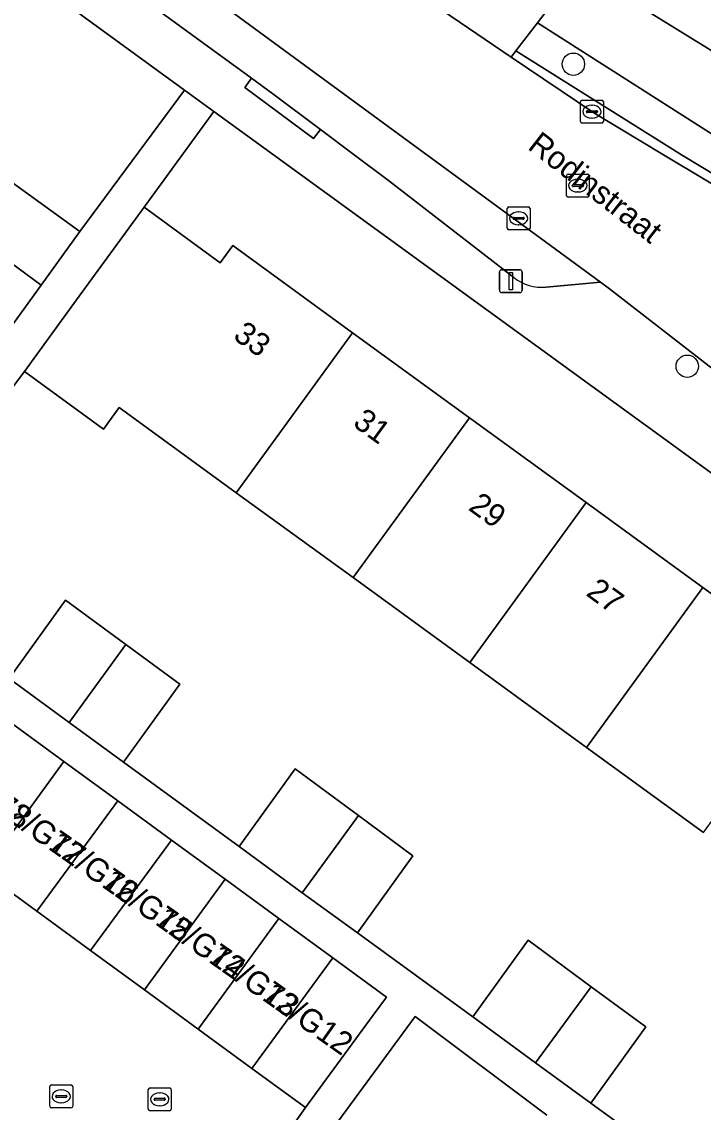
# Model space of a CAD drawing. Extents: x 160554 to 161248, y 385329 to 386506.
# Drawn here: x 160894.7 to 160924.42, y 385958.22 to 386005.8 of the extents above; entities that cross this region are included whole.
import ezdxf

# ---------------------------------------------------------------- set-up
doc = ezdxf.new("R2010")
doc.units = 0
for name, color, linetype in [('IMGEO_Boom', 7, 'Continuous'), ('IMGEO_Erf', 7, 'Continuous'), ('IMGEO_Groenvoorziening', 7, 'Continuous'), ('IMGEO_Haag', 7, 'Continuous'), ('IMGEO_Kolk', 7, 'Continuous'), ('IMGEO_Lichtmast', 7, 'Continuous'), ('IMGEO_Muur', 7, 'Continuous'), ('IMGEO_Openbare_ruimte_label', 7, 'Continuous'), ('IMGEO_Pand', 7, 'Continuous'), ('IMGEO_Pand_nummerreeks', 7, 'Continuous'), ('IMGEO_Parkeervlak_open', 7, 'Continuous'), ('IMGEO_Rijbaan_lokaal_open', 7, 'Continuous'), ('IMGEO_Rioolput', 7, 'Continuous'), ('IMGEO_Voetpad_open', 7, 'Continuous')]:
    doc.layers.add(name, color=color, linetype=linetype)

msp = doc.modelspace()

# ---------------------------------------------------------------- linework, layer by layer
at = {"layer": 'IMGEO_Boom'}
for centre in [(160918.755, 386003.951), (160923.725, 385990.768)]:
    msp.add_circle(centre, 0.489, dxfattribs=at)
at = {"layer": 'IMGEO_Erf'}
for points in [[(160864.468, 386047.335), (160915.557, 386010.466), (160915.73, 386010.341), (160918.999, 386008.122), (160932.153, 386000), (160939.48, 385995.93), (160946.861, 385991.606), (160956.004, 385986.719)], [(160892.178, 385996.775), (160893.858, 385999.096), (160897.231, 385996.655), (160901.8, 386002.82), (160891.448, 386010.348), (160882.031, 386017.197), (160869.387, 386000), (160866.472, 385996.035)], [(160926.578, 385984.8), (160905.677, 386000), (160903.073, 386001.894), (160900.03, 385997.708), (160903.356, 385995.288), (160903.898, 385996.032), (160909.126, 385992.228), (160914.22, 385988.523), (160919.315, 385984.816), (160924.41, 385981.11), (160929.504, 385977.404)], [(160924.428, 385970.427), (160919.334, 385974.133), (160914.239, 385977.839), (160909.144, 385981.546), (160904.051, 385985.251), (160898.946, 385988.965), (160898.263, 385988.026), (160894.813, 385990.537), (160888.059, 385981.551)], [(160894.14, 385977.144), (160896.602, 385980.559), (160899.23, 385978.626), (160901.584, 385976.894), (160899.128, 385973.486), (160904.174, 385969.804), (160906.616, 385973.193), (160909.38, 385971.16), (160911.76, 385969.408), (160909.334, 385966.04), (160914.365, 385962.37), (160916.778, 385965.717), (160919.529, 385963.693), (160921.915, 385961.938), (160919.517, 385958.611), (160924.804, 385954.754), (160927.167, 385958.074), (160929.838, 385956.173), (160927.475, 385952.853), (160931.838, 385949.794), (160942.754, 385965.361)], [(160917.597, 385958.083), (160911.85, 385962.386), (160908.511, 385957.843)]]:
    msp.add_lwpolyline(points, dxfattribs=at)
at = {"layer": 'IMGEO_Groenvoorziening'}
msp.add_lwpolyline([(160916.251, 386004.538), (160923.466, 386000), (160934.004, 385993.642), (160950.518, 385984.33), (160951.243, 385985.621), (160934.67, 385994.883), (160926.218, 386000), (160917.186, 386005.756)], close=True, dxfattribs=at)
at = {"layer": 'IMGEO_Haag'}
msp.add_lwpolyline([(160916.251, 386004.538), (160923.466, 386000), (160934.004, 385993.642), (160950.518, 385984.33), (160951.243, 385985.621), (160934.67, 385994.883), (160926.218, 386000), (160917.186, 386005.756)], close=True, dxfattribs=at)
at = {"layer": 'IMGEO_Kolk'}
for p, q in [((160919.065, 386001.454), (160919.065, 386002.306)), ((160919.14, 386002.38), (160919.992, 386002.38)), ((160920.066, 386002.306), (160920.066, 386001.454)), ((160919.324, 386001.874), (160919.324, 386001.886)), ((160919.762, 386001.837), (160919.364, 386001.837)), ((160919.367, 386001.923), (160919.765, 386001.923)), ((160919.553, 386002.16), (160919.578, 386002.16)), ((160919.808, 386001.886), (160919.808, 386001.874)), ((160919.992, 386001.38), (160919.14, 386001.38)), ((160919.576, 386001.6), (160919.551, 386001.6)), ((160915.868, 385996.799), (160915.868, 385997.651)), ((160915.943, 385997.725), (160916.795, 385997.725)), ((160916.356, 385997.505), (160916.381, 385997.505)), ((160916.869, 385997.651), (160916.869, 385996.799)), ((160916.127, 385997.219), (160916.127, 385997.231)), ((160916.565, 385997.182), (160916.167, 385997.182)), ((160916.17, 385997.268), (160916.568, 385997.268)), ((160916.379, 385996.945), (160916.354, 385996.945)), ((160916.611, 385997.231), (160916.611, 385997.219)), ((160916.795, 385996.725), (160915.943, 385996.725)), ((160900.214, 385958.352), (160900.214, 385959.204)), ((160900.289, 385959.278), (160901.141, 385959.278)), ((160900.702, 385959.058), (160900.727, 385959.058)), ((160901.215, 385959.204), (160901.215, 385958.352)), ((160900.473, 385958.772), (160900.473, 385958.784)), ((160900.911, 385958.735), (160900.513, 385958.735)), ((160900.516, 385958.821), (160900.914, 385958.821)), ((160900.725, 385958.498), (160900.7, 385958.498)), ((160900.957, 385958.784), (160900.957, 385958.772)), ((160901.141, 385958.278), (160900.289, 385958.278))]:
    msp.add_line(p, q, dxfattribs=at)
for points in [[(160919.065, 386001.454), (160919.065, 386002.306)], [(160919.14, 386002.38), (160919.992, 386002.38)], [(160920.066, 386002.306), (160920.066, 386001.454)], [(160919.992, 386001.38), (160919.14, 386001.38)], [(160915.868, 385996.799), (160915.868, 385997.651)], [(160915.943, 385997.725), (160916.795, 385997.725)], [(160916.869, 385997.651), (160916.869, 385996.799)], [(160916.795, 385996.725), (160915.943, 385996.725)], [(160900.214, 385958.352), (160900.214, 385959.204)], [(160900.289, 385959.278), (160901.141, 385959.278)], [(160901.215, 385959.204), (160901.215, 385958.352)], [(160901.141, 385958.278), (160900.289, 385958.278)]]:
    msp.add_lwpolyline(points, dxfattribs=at)
for centre, radius, start, end in [((160919.142, 386002.304), 0.0765, 91.552, 178.448), ((160919.142, 386002.304), 0.0765, 91.552, 178.448), ((160919.99, 386002.304), 0.0765, 1.552, 88.448), ((160919.99, 386002.304), 0.0765, 1.552, 88.448), ((160919.364, 386001.883), 0.0403, 85.8775, 175.7526), ((160919.361, 386001.873), 0.0366, 178.938, 274.7102), ((160919.765, 386001.88), 0.043, 264.8664, 352.4533), ((160919.769, 386001.885), 0.0386, 1.7309, 96.639), ((160919.142, 386001.456), 0.0765, 181.552, 268.448), ((160919.142, 386001.456), 0.0765, 181.552, 268.448), ((160919.99, 386001.456), 0.0765, 271.552, 358.448), ((160919.99, 386001.456), 0.0765, 271.552, 358.448), ((160915.945, 385997.649), 0.0765, 91.552, 178.448), ((160915.945, 385997.649), 0.0765, 91.552, 178.448), ((160916.793, 385997.649), 0.0765, 1.552, 88.448), ((160916.793, 385997.649), 0.0765, 1.552, 88.448), ((160916.167, 385997.228), 0.0403, 85.8775, 175.7526), ((160916.164, 385997.218), 0.0366, 178.938, 274.7102), ((160916.568, 385997.225), 0.043, 264.8664, 352.4533), ((160916.572, 385997.23), 0.0386, 1.7309, 96.639), ((160915.945, 385996.801), 0.0765, 181.552, 268.448), ((160915.945, 385996.801), 0.0765, 181.552, 268.448), ((160916.793, 385996.801), 0.0765, 271.552, 358.448), ((160916.793, 385996.801), 0.0765, 271.552, 358.448), ((160900.291, 385959.202), 0.0765, 91.552, 178.448), ((160900.291, 385959.202), 0.0765, 91.552, 178.448), ((160901.139, 385959.202), 0.0765, 1.552, 88.448), ((160901.139, 385959.202), 0.0765, 1.552, 88.448), ((160900.513, 385958.781), 0.0403, 85.8775, 175.7526), ((160900.51, 385958.771), 0.0366, 178.938, 274.7102), ((160900.914, 385958.778), 0.043, 264.8664, 352.4533), ((160900.918, 385958.783), 0.0386, 1.7309, 96.639), ((160900.291, 385958.354), 0.0765, 181.552, 268.448), ((160900.291, 385958.354), 0.0765, 181.552, 268.448), ((160901.139, 385958.354), 0.0765, 271.552, 358.448), ((160901.139, 385958.354), 0.0765, 271.552, 358.448)]:
    msp.add_arc(centre, radius, start, end, dxfattribs=at)
for centre, major_axis, ratio, start_param, end_param in [((160919.552, 386001.88), (-0.387, 0.002), 0.722429, 4.712389, 7.853982), ((160919.577, 386001.88), (-0.39, 0.002), 0.717154, 1.570796, 4.712389), ((160916.355, 385997.225), (-0.387, 0.002), 0.722429, 4.712389, 7.853982), ((160916.38, 385997.225), (-0.39, 0.002), 0.717154, 1.570796, 4.712389), ((160900.701, 385958.778), (-0.387, 0.002), 0.722429, 4.712389, 7.853982), ((160900.726, 385958.778), (-0.39, 0.002), 0.717154, 1.570796, 4.712389)]:
    msp.add_ellipse(centre, major_axis=major_axis, ratio=ratio, start_param=start_param, end_param=end_param, dxfattribs=at)
at = {"layer": 'IMGEO_Lichtmast'}
for p, q in [((160915.531, 385994.084), (160915.531, 385994.884)), ((160915.531, 385994.884), (160915.531, 385994.084)), ((160915.631, 385994.984), (160916.421, 385994.984)), ((160916.421, 385994.984), (160915.631, 385994.984)), ((160916.521, 385994.884), (160916.521, 385994.084)), ((160916.521, 385994.084), (160916.521, 385994.884)), ((160916.421, 385993.984), (160915.631, 385993.984)), ((160915.631, 385993.984), (160916.421, 385993.984))]:
    msp.add_line(p, q, dxfattribs=at)
msp.add_lwpolyline([(160915.951, 385994.859), (160916.101, 385994.859), (160916.101, 385994.109), (160915.951, 385994.109), (160915.951, 385994.859)], dxfattribs=at)
for centre, start, end in [((160915.631, 385994.884), 90, 180), ((160915.631, 385994.884), 90, 180), ((160916.421, 385994.884), 0, 90), ((160916.421, 385994.884), 360, 90), ((160915.631, 385994.084), 180, 270), ((160915.631, 385994.084), 180, 270), ((160916.421, 385994.084), 270, 0), ((160916.421, 385994.084), 270, 0)]:
    msp.add_arc(centre, 0.1, start, end, dxfattribs=at)
at = {"layer": 'IMGEO_Muur'}
msp.add_lwpolyline([(160891.448, 386010.348), (160901.8, 386002.82)], dxfattribs=at)
at = {"layer": 'IMGEO_Pand'}
for points in [[(160895.536, 385994.313), (160897.231, 385996.655), (160893.858, 385999.096), (160892.178, 385996.775)], [(160909.126, 385992.228), (160903.898, 385996.032), (160903.356, 385995.288), (160900.03, 385997.708), (160897.089, 385993.665), (160894.813, 385990.537), (160898.263, 385988.026), (160898.946, 385988.965), (160904.051, 385985.251)], [(160892.178, 385996.775), (160890.227, 385994.078), (160893.599, 385991.637), (160895.536, 385994.313)], [(160904.051, 385985.251), (160909.144, 385981.546), (160914.22, 385988.523), (160909.126, 385992.228)], [(160909.144, 385981.546), (160914.239, 385977.839), (160919.315, 385984.816), (160914.22, 385988.523)], [(160924.41, 385981.11), (160919.315, 385984.816), (160914.239, 385977.839), (160919.334, 385974.133)], [(160919.334, 385974.133), (160924.428, 385970.427), (160929.504, 385977.404), (160924.41, 385981.11)], [(160899.23, 385978.626), (160896.602, 385980.559), (160894.14, 385977.144), (160896.756, 385975.225)], [(160896.756, 385975.225), (160899.128, 385973.486), (160901.584, 385976.894), (160899.23, 385978.626)], [(160893.01, 385968.695), (160896.536, 385973.519), (160894.192, 385975.232), (160890.666, 385970.408)], [(160895.355, 385966.981), (160898.88, 385971.806), (160896.536, 385973.519), (160893.01, 385968.695)], [(160909.38, 385971.16), (160906.616, 385973.193), (160904.174, 385969.804), (160906.93, 385967.793)], [(160897.699, 385965.268), (160901.225, 385970.093), (160898.88, 385971.806), (160895.355, 385966.981)], [(160906.93, 385967.793), (160909.334, 385966.04), (160911.76, 385969.408), (160909.38, 385971.16)], [(160900.043, 385963.555), (160903.569, 385968.38), (160901.225, 385970.093), (160897.699, 385965.268)], [(160902.387, 385961.842), (160905.913, 385966.666), (160903.569, 385968.38), (160900.043, 385963.555)], [(160904.732, 385960.128), (160908.258, 385964.953), (160905.913, 385966.666), (160902.387, 385961.842)], [(160919.529, 385963.693), (160916.778, 385965.717), (160914.365, 385962.37), (160917.109, 385960.368)], [(160907.076, 385958.415), (160910.026, 385962.452), (160910.602, 385963.24), (160908.258, 385964.953), (160904.732, 385960.128)], [(160917.109, 385960.368), (160919.517, 385958.611), (160921.915, 385961.938), (160919.529, 385963.693)]]:
    msp.add_lwpolyline(points, close=True, dxfattribs=at)
at = {"layer": 'IMGEO_Parkeervlak_open'}
for points in [[(160917.571, 385994.225), (160919.938, 385994.44), (160889.745, 386016.599)], [(160888.842, 386014.908), (160904.716, 386003.338), (160905.644, 386002.662), (160907.723, 386001.105), (160909.198, 386000), (160910.698, 385998.876), (160911.463, 385998.284), (160916.163, 385994.636)]]:
    msp.add_lwpolyline(points, dxfattribs=at)
msp.add_arc((160917.389, 385996.22), 2.003, 232.2509, 275.2037, dxfattribs=at)
at = {"layer": 'IMGEO_Rijbaan_lokaal_open'}
for points in [[(160906.022, 386011.239), (160892.795, 386020.782), (160889.745, 386016.599), (160919.938, 385994.44), (160920.329, 385994.153), (160929.218, 385987.256), (160942.225, 385976.165), (160945.699, 385973.217), (160948.526, 385977.455), (160947.655, 385978.053)], [(160922.689, 386000), (160919.645, 386001.825), (160916.037, 386004.258), (160913.046, 386006.289), (160912.769, 386006.46)], [(160947.798, 385979.596), (160948.509, 385979.287), (160949.348, 385978.708), (160952.148, 385982.949), (160950.317, 385983.968), (160948.381, 385985.046), (160933.841, 385993.314), (160922.689, 386000)], [(160889.565, 385932.976), (160901.859, 385950.881), (160903.683, 385953.624), (160907.076, 385958.415), (160904.732, 385960.128), (160902.387, 385961.842), (160900.043, 385963.555), (160897.699, 385965.268), (160895.355, 385966.981), (160893.01, 385968.695)]]:
    msp.add_lwpolyline(points, dxfattribs=at)
at = {"layer": 'IMGEO_Rioolput'}
for p, q in [((160918.451, 385998.228), (160918.451, 385999.08)), ((160918.526, 385999.154), (160919.378, 385999.154)), ((160918.939, 385998.934), (160918.964, 385998.934)), ((160919.452, 385999.08), (160919.452, 385998.228)), ((160918.71, 385998.648), (160918.71, 385998.66)), ((160919.148, 385998.611), (160918.75, 385998.611)), ((160918.753, 385998.697), (160919.151, 385998.697)), ((160918.962, 385998.374), (160918.937, 385998.374)), ((160919.194, 385998.66), (160919.194, 385998.648)), ((160919.378, 385998.154), (160918.526, 385998.154)), ((160895.99, 385959.404), (160896.842, 385959.404)), ((160895.915, 385958.478), (160895.915, 385959.33)), ((160896.174, 385958.898), (160896.174, 385958.91)), ((160896.217, 385958.947), (160896.615, 385958.947)), ((160896.403, 385959.184), (160896.428, 385959.184)), ((160896.658, 385958.91), (160896.658, 385958.898)), ((160896.916, 385959.33), (160896.916, 385958.478)), ((160896.842, 385958.404), (160895.99, 385958.404)), ((160896.612, 385958.861), (160896.214, 385958.861)), ((160896.426, 385958.624), (160896.401, 385958.624))]:
    msp.add_line(p, q, dxfattribs=at)
for points in [[(160918.451, 385998.228), (160918.451, 385999.08)], [(160918.526, 385999.154), (160919.378, 385999.154)], [(160919.452, 385999.08), (160919.452, 385998.228)], [(160919.378, 385998.154), (160918.526, 385998.154)], [(160895.99, 385959.404), (160896.842, 385959.404)], [(160895.915, 385958.478), (160895.915, 385959.33)], [(160896.916, 385959.33), (160896.916, 385958.478)], [(160896.842, 385958.404), (160895.99, 385958.404)]]:
    msp.add_lwpolyline(points, dxfattribs=at)
for centre, radius, start, end in [((160918.528, 385999.078), 0.0765, 91.552, 178.448), ((160918.528, 385999.078), 0.0765, 91.552, 178.448), ((160919.376, 385999.078), 0.0765, 1.552, 88.448), ((160919.376, 385999.078), 0.0765, 1.552, 88.448), ((160918.75, 385998.657), 0.0403, 85.8775, 175.7526), ((160918.747, 385998.647), 0.0366, 178.938, 274.7102), ((160919.151, 385998.654), 0.043, 264.8664, 352.4533), ((160919.155, 385998.659), 0.0386, 1.7309, 96.639), ((160918.528, 385998.23), 0.0765, 181.552, 268.448), ((160918.528, 385998.23), 0.0765, 181.552, 268.448), ((160919.376, 385998.23), 0.0765, 271.552, 358.448), ((160919.376, 385998.23), 0.0765, 271.552, 358.448), ((160895.992, 385959.328), 0.0765, 91.552, 178.448), ((160895.992, 385959.328), 0.0765, 91.552, 178.448), ((160896.84, 385959.328), 0.0765, 1.552, 88.448), ((160896.84, 385959.328), 0.0765, 1.552, 88.448), ((160896.214, 385958.907), 0.0403, 85.8775, 175.7526), ((160896.211, 385958.897), 0.0366, 178.938, 274.7102), ((160896.615, 385958.904), 0.043, 264.8664, 352.4533), ((160896.619, 385958.909), 0.0386, 1.7309, 96.639), ((160895.992, 385958.48), 0.0765, 181.552, 268.448), ((160895.992, 385958.48), 0.0765, 181.552, 268.448), ((160896.84, 385958.48), 0.0765, 271.552, 358.448), ((160896.84, 385958.48), 0.0765, 271.552, 358.448)]:
    msp.add_arc(centre, radius, start, end, dxfattribs=at)
for centre, major_axis, ratio, start_param, end_param in [((160918.938, 385998.654), (-0.387, 0.002), 0.722429, 4.712389, 7.853982), ((160918.963, 385998.654), (-0.39, 0.002), 0.717154, 1.570796, 4.712389), ((160896.402, 385958.904), (-0.387, 0.002), 0.722429, 4.712389, 7.853982), ((160896.427, 385958.904), (-0.39, 0.002), 0.717154, 1.570796, 4.712389)]:
    msp.add_ellipse(centre, major_axis=major_axis, ratio=ratio, start_param=start_param, end_param=end_param, dxfattribs=at)
at = {"layer": 'IMGEO_Voetpad_open'}
for points in [[(160878.767, 386019.771), (160879.169, 386019.475), (160882.031, 386017.197), (160891.448, 386010.348), (160901.8, 386002.82), (160903.073, 386001.894), (160905.677, 386000), (160926.578, 385984.8), (160941.877, 385971.997)], [(160916.163, 385994.636), (160911.463, 385998.284), (160910.698, 385998.876), (160909.198, 386000), (160907.723, 386001.105), (160907.425, 386000.704), (160904.418, 386002.938), (160904.716, 386003.338), (160888.842, 386014.908)], [(160956.004, 385986.719), (160946.861, 385991.606), (160939.48, 385995.93), (160932.153, 386000), (160918.999, 386008.122), (160917.186, 386005.756), (160926.218, 386000), (160934.67, 385994.883), (160951.243, 385985.621), (160950.518, 385984.33), (160950.317, 385983.968), (160952.148, 385982.949), (160954.272, 385981.468), (160958.577, 385987.636), (160958.594, 385987.665)], [(160888.059, 385981.551), (160894.813, 385990.537), (160897.089, 385993.665), (160900.03, 385997.708), (160903.073, 386001.894), (160901.8, 386002.82), (160897.231, 385996.655), (160895.536, 385994.313), (160893.599, 385991.637)], [(160942.754, 385965.361), (160942.827, 385965.444), (160947.341, 385971.824), (160945.699, 385973.217), (160942.225, 385976.165), (160929.218, 385987.256), (160920.329, 385994.153), (160919.938, 385994.44), (160917.571, 385994.225)], [(160924.804, 385954.754), (160919.517, 385958.611), (160917.109, 385960.368), (160914.365, 385962.37), (160909.334, 385966.04), (160906.93, 385967.793), (160904.174, 385969.804), (160899.128, 385973.486), (160896.756, 385975.225), (160894.14, 385977.144)], [(160894.192, 385975.232), (160896.536, 385973.519), (160898.88, 385971.806), (160901.225, 385970.093), (160903.569, 385968.38), (160905.913, 385966.666), (160908.258, 385964.953), (160910.602, 385963.24), (160910.026, 385962.452), (160907.076, 385958.415), (160903.683, 385953.624)], [(160908.511, 385957.843), (160911.85, 385962.386), (160917.597, 385958.083)]]:
    msp.add_lwpolyline(points, dxfattribs=at)
for points in [[(160913.957, 386008.017), (160913.103, 386006.898), (160912.769, 386006.46), (160913.046, 386006.289), (160916.037, 386004.258), (160916.251, 386004.538), (160917.186, 386005.756), (160918.999, 386008.122), (160915.73, 386010.341)], [(160934.004, 385993.642), (160923.466, 386000), (160916.251, 386004.538), (160916.037, 386004.258), (160919.645, 386001.825), (160922.689, 386000), (160933.841, 385993.314), (160948.381, 385985.046), (160950.317, 385983.968), (160950.518, 385984.33)], [(160907.723, 386001.105), (160905.644, 386002.662), (160904.716, 386003.338), (160904.418, 386002.938), (160907.425, 386000.704)]]:
    msp.add_lwpolyline(points, close=True, dxfattribs=at)
msp.add_arc((160917.389, 385996.22), 2.003, 232.2509, 275.2037, dxfattribs=at)

# ---------------------------------------------------------------- texts
at = {"layer": 'IMGEO_Openbare_ruimte_label'}
msp.add_text('Rodinstraat', height=1, rotation=322.1903, dxfattribs=at).set_placement((160916.717, 386000.283))
at = {"layer": 'IMGEO_Pand_nummerreeks'}
for s, rotation, p in [('33', 323.9648, (160903.866, 385991.998)), ('31', 323.9648, (160909.09, 385988.198)), ('29', 323.9648, (160914.131, 385984.53)), ('27', 323.9648, (160919.264, 385980.796)), ('72/G18', 324.8025, (160891.098, 385973.049)), ('72/G17', 324.8025, (160893.429, 385971.405)), ('72/G16', 324.8025, (160895.762, 385969.759)), ('72/G15', 324.8025, (160898.095, 385968.114)), ('72/G14', 324.8025, (160900.429, 385966.468)), ('72/G13', 324.8025, (160902.762, 385964.822)), ('72/G12', 324.8025, (160905.09, 385963.18))]:
    msp.add_text(s, height=1, rotation=rotation, dxfattribs=at).set_placement(p)

doc.saveas('drawing.dxf')
